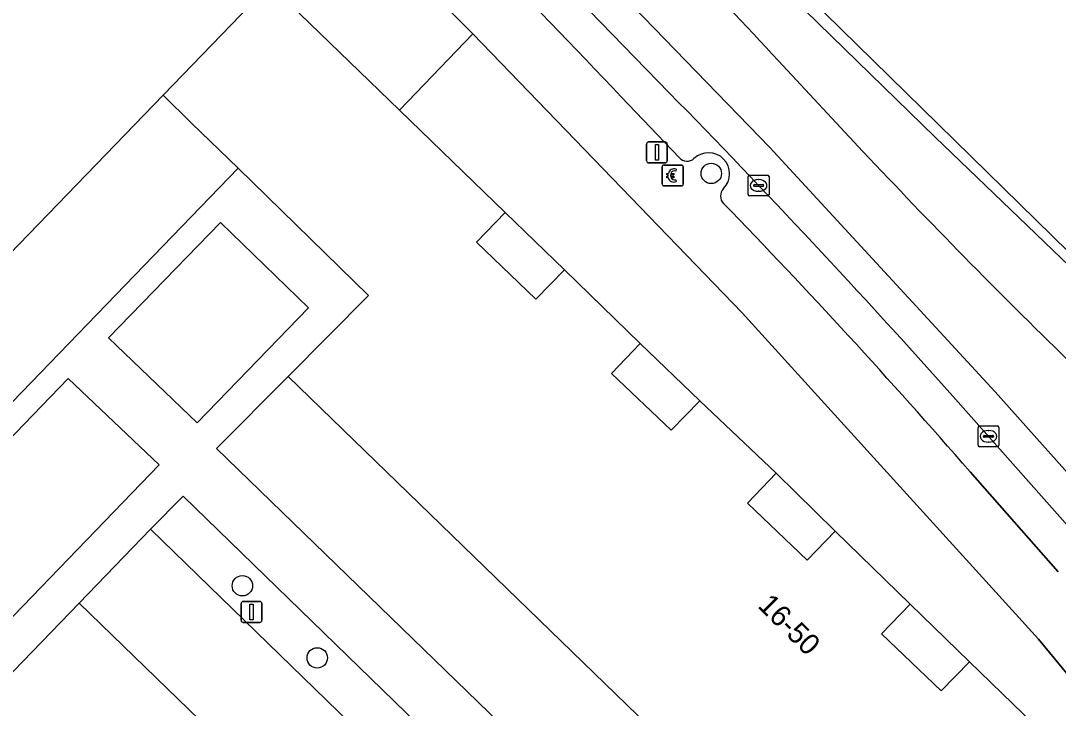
# Model space of a CAD drawing. Extents: x 160349 to 161355, y 381727 to 382854.
# Drawn here: x 161048.99 to 161098.66, y 382693.83 to 382726.75 of the extents above; entities that cross this region are included whole.
import ezdxf

# ---------------------------------------------------------------- set-up
doc = ezdxf.new("R2010")
doc.units = 0
for name, color, linetype in [('IMGEO_Betaalautomaat', 7, 'Continuous'), ('IMGEO_Boom', 7, 'Continuous'), ('IMGEO_Erf', 7, 'Continuous'), ('IMGEO_Groenvoorziening', 7, 'Continuous'), ('IMGEO_Kolk', 7, 'Continuous'), ('IMGEO_Lichtmast', 7, 'Continuous'), ('IMGEO_Pand', 7, 'Continuous'), ('IMGEO_Pand_nummerreeks', 7, 'Continuous'), ('IMGEO_Parkeervlak_open', 7, 'Continuous'), ('IMGEO_Rijbaan_lokaal_gesloten', 7, 'Continuous'), ('IMGEO_Rijbaan_lokaal_open', 7, 'Continuous'), ('IMGEO_Verkeerseiland_open', 7, 'Continuous'), ('IMGEO_Voetpad_open', 7, 'Continuous')]:
    doc.layers.add(name, color=color, linetype=linetype)

msp = doc.modelspace()

# ---------------------------------------------------------------- linework, layer by layer
at = {"layer": 'IMGEO_Betaalautomaat'}
for p, q in [((161079.698, 382718.919), (161079.698, 382719.76)), ((161079.698, 382719.76), (161079.698, 382718.919)), ((161079.773, 382719.843), (161080.614, 382719.843)), ((161080.614, 382719.843), (161079.773, 382719.843)), ((161080.36, 382719.648), (161080.343, 382719.548)), ((161080.697, 382719.769), (161080.697, 382718.928)), ((161080.697, 382718.928), (161080.697, 382719.769)), ((161079.981, 382719.307), (161079.981, 382719.375)), ((161080.102, 382719.375), (161080.102, 382719.307)), ((161080.347, 382719.142), (161080.369, 382719.055)), ((161080.623, 382718.844), (161079.782, 382718.844)), ((161079.782, 382718.844), (161080.623, 382718.844))]:
    msp.add_line(p, q, dxfattribs=at)
for points in [[(161079.981, 382719.375), (161079.912, 382719.375), (161079.912, 382719.444), (161079.991, 382719.444)], [(161080.113, 382719.444), (161080.26, 382719.444), (161080.26, 382719.375), (161080.102, 382719.375)], [(161079.986, 382719.238), (161079.912, 382719.238), (161079.912, 382719.307), (161079.981, 382719.307)], [(161080.102, 382719.307), (161080.26, 382719.307), (161080.26, 382719.238), (161080.116, 382719.238)]]:
    msp.add_lwpolyline(points, dxfattribs=at)
for centre, radius, start, end in [((161079.776, 382719.766), 0.0779, 92.4484, 184.2845), ((161079.776, 382719.766), 0.0779, 92.4484, 184.2845), ((161080.274, 382719.368), 0.293, 73.014, 165.0139), ((161080.28, 382719.381), 0.179, 69.3236, 159.5683), ((161080.62, 382719.766), 0.0779, 2.4484, 94.2845), ((161080.62, 382719.766), 0.0779, 2.4484, 94.2845), ((161079.776, 382718.922), 0.0779, 182.4484, 274.2845), ((161079.776, 382718.922), 0.0779, 182.4484, 274.2845), ((161080.247, 382719.293), 0.267, 191.8096, 297.0389), ((161080.28, 382719.308), 0.179, 202.7625, 291.8693), ((161080.62, 382718.922), 0.0779, 272.4484, 4.2845), ((161080.62, 382718.922), 0.0779, 272.4484, 4.2845)]:
    msp.add_arc(centre, radius, start, end, dxfattribs=at)
at = {"layer": 'IMGEO_Boom'}
for centre in [(161082.046, 382719.442), (161059.599, 382699.696), (161063.182, 382696.242)]:
    msp.add_circle(centre, 0.489, dxfattribs=at)
at = {"layer": 'IMGEO_Erf'}
msp.add_lwpolyline([(161050.064, 382743.101), (161046.813, 382739.8), (161048.744, 382737.94), (161049.898, 382739.161), (161054.372, 382734.827), (161060.916, 382728.487), (161067.121, 382722.475), (161070.629, 382726.126), (161068.875, 382727.893), (161052.881, 382743.179)], dxfattribs=at)
for points in [[(161059.391, 382719.687), (161057.166, 382721.855), (161055.803, 382723.183), (161030.973, 382697.499), (161032.315, 382696.191), (161034.597, 382694.021)], [(161075.022, 382714.824), (161072.179, 382717.575), (161070.806, 382716.145), (161073.653, 382713.417)], [(161081.502, 382708.559), (161078.648, 382711.298), (161077.275, 382709.868), (161080.122, 382707.14)], [(161111.207, 382680.777), (161109.745, 382679.269), (161107.033, 382681.836), (161105.906, 382680.608), (161108.556, 382678.046), (161112.544, 382674.19), (161105.707, 382667.136), (161061.787, 382709.716), (161058.364, 382706.261), (161105.295, 382660.762), (161119.081, 382671.473)], [(161087.976, 382702.305), (161085.16, 382705.083), (161083.787, 382703.653), (161086.634, 382700.925)], [(161094.404, 382696.058), (161091.571, 382698.819), (161090.198, 382697.389), (161093.045, 382694.661)]]:
    msp.add_lwpolyline(points, close=True, dxfattribs=at)
at = {"layer": 'IMGEO_Groenvoorziening'}
for points in [[(161062.772, 382712.999), (161058.548, 382717.086), (161053.195, 382711.568), (161057.435, 382707.49)], [(161055.62, 382705.485), (161051.256, 382709.619), (161036.517, 382694.334), (161040.799, 382690.14)], [(161079.776, 382681.624), (161056.767, 382703.994), (161055.199, 382702.411), (161078.243, 382680.009)]]:
    msp.add_lwpolyline(points, close=True, dxfattribs=at)
at = {"layer": 'IMGEO_Kolk'}
for p, q in [((161083.812, 382718.439), (161083.812, 382719.291)), ((161083.887, 382719.365), (161084.739, 382719.365)), ((161084.114, 382718.908), (161084.512, 382718.908)), ((161084.3, 382719.145), (161084.325, 382719.145)), ((161084.813, 382719.291), (161084.813, 382718.439)), ((161084.071, 382718.859), (161084.071, 382718.871)), ((161084.509, 382718.822), (161084.111, 382718.822)), ((161084.323, 382718.585), (161084.298, 382718.585)), ((161084.555, 382718.871), (161084.555, 382718.859)), ((161084.739, 382718.365), (161083.887, 382718.365)), ((161094.816, 382706.426), (161094.816, 382707.278)), ((161094.891, 382707.352), (161095.743, 382707.352)), ((161095.304, 382707.132), (161095.329, 382707.132)), ((161095.817, 382707.278), (161095.817, 382706.426)), ((161095.075, 382706.846), (161095.075, 382706.858)), ((161095.513, 382706.809), (161095.115, 382706.809)), ((161095.118, 382706.895), (161095.516, 382706.895)), ((161095.327, 382706.572), (161095.302, 382706.572)), ((161095.559, 382706.858), (161095.559, 382706.846)), ((161095.743, 382706.352), (161094.891, 382706.352))]:
    msp.add_line(p, q, dxfattribs=at)
for points in [[(161083.812, 382718.439), (161083.812, 382719.291)], [(161083.887, 382719.365), (161084.739, 382719.365)], [(161084.813, 382719.291), (161084.813, 382718.439)], [(161084.739, 382718.365), (161083.887, 382718.365)], [(161094.816, 382706.426), (161094.816, 382707.278)], [(161094.891, 382707.352), (161095.743, 382707.352)], [(161095.817, 382707.278), (161095.817, 382706.426)], [(161095.743, 382706.352), (161094.891, 382706.352)]]:
    msp.add_lwpolyline(points, dxfattribs=at)
for centre, radius, start, end in [((161083.889, 382719.289), 0.0765, 91.552, 178.448), ((161083.889, 382719.289), 0.0765, 91.552, 178.448), ((161084.111, 382718.868), 0.0403, 85.8775, 175.7526), ((161084.516, 382718.87), 0.0386, 1.7309, 96.639), ((161084.737, 382719.289), 0.0765, 1.552, 88.448), ((161084.737, 382719.289), 0.0765, 1.552, 88.448), ((161083.889, 382718.441), 0.0765, 181.552, 268.448), ((161083.889, 382718.441), 0.0765, 181.552, 268.448), ((161084.108, 382718.858), 0.0366, 178.938, 274.7102), ((161084.512, 382718.865), 0.043, 264.8664, 352.4533), ((161084.737, 382718.441), 0.0765, 271.552, 358.448), ((161084.737, 382718.441), 0.0765, 271.552, 358.448), ((161094.893, 382707.276), 0.0765, 91.552, 178.448), ((161094.893, 382707.276), 0.0765, 91.552, 178.448), ((161095.741, 382707.276), 0.0765, 1.552, 88.448), ((161095.741, 382707.276), 0.0765, 1.552, 88.448), ((161095.115, 382706.855), 0.0403, 85.8775, 175.7526), ((161095.112, 382706.845), 0.0366, 178.938, 274.7102), ((161095.516, 382706.852), 0.043, 264.8664, 352.4533), ((161095.52, 382706.857), 0.0386, 1.7309, 96.639), ((161094.893, 382706.428), 0.0765, 181.552, 268.448), ((161094.893, 382706.428), 0.0765, 181.552, 268.448), ((161095.741, 382706.428), 0.0765, 271.552, 358.448), ((161095.741, 382706.428), 0.0765, 271.552, 358.448)]:
    msp.add_arc(centre, radius, start, end, dxfattribs=at)
for centre, major_axis, ratio, start_param, end_param in [((161084.299, 382718.865), (-0.387, 0.002), 0.722429, 4.712389, 7.853982), ((161084.324, 382718.865), (-0.39, 0.002), 0.717154, 1.570796, 4.712389), ((161095.303, 382706.852), (-0.387, 0.002), 0.722429, 4.712389, 7.853982), ((161095.328, 382706.852), (-0.39, 0.002), 0.717154, 1.570796, 4.712389)]:
    msp.add_ellipse(centre, major_axis=major_axis, ratio=ratio, start_param=start_param, end_param=end_param, dxfattribs=at)
at = {"layer": 'IMGEO_Lichtmast'}
for p, q in [((161079.049, 382720.948), (161079.839, 382720.948)), ((161079.839, 382720.948), (161079.049, 382720.948)), ((161078.949, 382720.048), (161078.949, 382720.848)), ((161078.949, 382720.848), (161078.949, 382720.048)), ((161079.939, 382720.848), (161079.939, 382720.048)), ((161079.939, 382720.048), (161079.939, 382720.848)), ((161079.839, 382719.948), (161079.049, 382719.948)), ((161079.049, 382719.948), (161079.839, 382719.948)), ((161059.541, 382698.043), (161059.541, 382698.843)), ((161059.541, 382698.843), (161059.541, 382698.043)), ((161059.641, 382698.943), (161060.431, 382698.943)), ((161060.431, 382698.943), (161059.641, 382698.943)), ((161060.531, 382698.843), (161060.531, 382698.043)), ((161060.531, 382698.043), (161060.531, 382698.843)), ((161060.431, 382697.943), (161059.641, 382697.943)), ((161059.641, 382697.943), (161060.431, 382697.943))]:
    msp.add_line(p, q, dxfattribs=at)
for points in [[(161079.369, 382720.823), (161079.519, 382720.823), (161079.519, 382720.073), (161079.369, 382720.073), (161079.369, 382720.823)], [(161059.961, 382698.818), (161060.111, 382698.818), (161060.111, 382698.068), (161059.961, 382698.068), (161059.961, 382698.818)]]:
    msp.add_lwpolyline(points, dxfattribs=at)
for centre, start, end in [((161079.049, 382720.848), 90, 180), ((161079.049, 382720.848), 90, 180), ((161079.839, 382720.848), 0, 90), ((161079.839, 382720.848), 360, 90), ((161079.049, 382720.048), 180, 270), ((161079.049, 382720.048), 180, 270), ((161079.839, 382720.048), 270, 0), ((161079.839, 382720.048), 270, 0), ((161059.641, 382698.843), 90, 180), ((161059.641, 382698.843), 90, 180), ((161060.431, 382698.843), 0, 90), ((161060.431, 382698.843), 360, 90), ((161059.641, 382698.043), 180, 270), ((161059.641, 382698.043), 180, 270), ((161060.431, 382698.043), 270, 0), ((161060.431, 382698.043), 270, 0)]:
    msp.add_arc(centre, 0.1, start, end, dxfattribs=at)
at = {"layer": 'IMGEO_Pand'}
for points in [[(161029.914, 382693.651), (161030.482, 382694.252), (161032.315, 382696.191), (161030.973, 382697.499), (161055.803, 382723.183), (161060.916, 382728.487), (161054.372, 382734.827), (161049.898, 382739.161), (161048.744, 382737.94), (161046.813, 382739.8), (161042.849, 382735.757), (161047.885, 382730.864), (161022.837, 382704.988), (161017.933, 382709.791), (161016.186, 382707.964), (161021.141, 382703.229), (161011.019, 382692.737)], [(161098.021, 382692.555), (161094.404, 382696.058), (161093.045, 382694.661), (161090.198, 382697.389), (161091.571, 382698.819), (161087.976, 382702.305), (161086.634, 382700.925), (161083.787, 382703.653), (161085.16, 382705.083), (161081.502, 382708.559), (161080.122, 382707.14), (161077.275, 382709.868), (161078.648, 382711.298), (161075.022, 382714.824), (161073.653, 382713.417), (161070.806, 382716.145), (161072.179, 382717.575), (161067.121, 382722.475), (161060.916, 382728.487), (161055.803, 382723.183), (161057.166, 382721.855), (161059.391, 382719.687), (161065.636, 382713.602), (161061.787, 382709.716), (161105.707, 382667.136)]]:
    msp.add_lwpolyline(points, dxfattribs=at)
at = {"layer": 'IMGEO_Parkeervlak_open'}
for points in [[(161080.033, 382723.306), (161071.831, 382731.765), (161068.775, 382734.896), (161063.735, 382739.812)], [(161077.735, 382723.116), (161080.52, 382720.193)], [(161119.066, 382679.377), (161116.699, 382682.214), (161115.055, 382684.186), (161100.979, 382700.456), (161093.612, 382708.781)], [(161094.435, 382705.157), (161098.657, 382700.356)]]:
    msp.add_lwpolyline(points, dxfattribs=at)
msp.add_lwpolyline([(161051.793, 382698.867), (161074.884, 382676.467), (161078.243, 382680.009), (161055.199, 382702.411)], close=True, dxfattribs=at)
for centre, radius, start, end in [((160713.678, 382377.845), 501.747, 43.48296, 45.73074), ((160759.753, 382410.276), 447.847, 41.80008, 44.34414), ((161081.915, 382719.424), 1.01, 315.3278, 133.5488), ((161080.888, 382720.518), 0.491, 221.4898, 312.4502), ((161082.993, 382718.36), 0.505, 135.4481, 225.1957), ((160850.963, 382493.371), 322.695, 41.01861, 44.1157)]:
    msp.add_arc(centre, radius, start, end, dxfattribs=at)
at = {"layer": 'IMGEO_Rijbaan_lokaal_gesloten'}
for points in [[(161114.783, 382697.881), (161123.098, 382687.421), (161124.111, 382688.246), (161112.373, 382702.72), (161065.685, 382748.492), (161009.567, 382791.248), (160980.002, 382813.773), (160974.423, 382818.724), (160950.316, 382840.118)], [(160952.24, 382831.517), (160946.642, 382835.74), (160942.11, 382830.597), (160972.386, 382809.944), (160988.091, 382799.594), (160994.037, 382795.544), (160996.318, 382794.223), (161009.1, 382785.272), (161018.899, 382778.405), (161026.379, 382773.149), (161034.238, 382767.182), (161040.629, 382762.02), (161048.771, 382755.532), (161055.73, 382749.517), (161062.595, 382743.266), (161070.548, 382735.499), (161076.797, 382729.01), (161084.845, 382720.676), (161095.638, 382708.978), (161106.29, 382697.045), (161117.925, 382683.211), (161122.396, 382686.849), (161112.177, 382699.67)], [(161106.29, 382697.045), (161095.638, 382708.978), (161084.845, 382720.676), (161076.797, 382729.01), (161070.548, 382735.499), (161062.595, 382743.266), (161055.73, 382749.517), (161048.771, 382755.532), (161040.629, 382762.02), (161034.238, 382767.182), (161026.379, 382773.149), (161018.899, 382778.405), (161009.1, 382785.272), (160996.318, 382794.223), (160994.037, 382795.544), (160988.091, 382799.594)], [(160987.465, 382798.714), (160986.4, 382797.187), (161003.118, 382787.5), (161006.444, 382785.231), (161018.387, 382776.929), (161023.089, 382773.623), (161025.911, 382771.545), (161026.061, 382771.427), (161037.377, 382762.566), (161041.732, 382759.178), (161044.739, 382756.755), (161045.861, 382755.807), (161052.527, 382750), (161056.481, 382746.555), (161056.76, 382746.305), (161059.314, 382743.983), (161063.735, 382739.812), (161068.775, 382734.896), (161071.831, 382731.765), (161080.033, 382723.306)], [(161063.079, 382750), (161064.405, 382748.803), (161067.274, 382746.033), (161092.772, 382721.17), (161100.001, 382714.234)], [(161089.309, 382720.493), (161085.266, 382724.826)], [(161093.612, 382708.781), (161100.979, 382700.456), (161115.055, 382684.186), (161116.699, 382682.214), (161117.925, 382683.211), (161106.29, 382697.045)]]:
    msp.add_lwpolyline(points, dxfattribs=at)
for centre, radius, start, end in [((160934.958, 382586.995), 203.936, 42.52054, 46.47843), ((160759.753, 382410.276), 447.847, 41.80008, 44.34414), ((161318.824, 382936.063), 314.877, 223.20541, 225.75256)]:
    msp.add_arc(centre, radius, start, end, dxfattribs=at)
at = {"layer": 'IMGEO_Rijbaan_lokaal_open'}
msp.add_lwpolyline([(161042.429, 382682.726), (161042.765, 382683.072), (161045.366, 382685.625), (161046.871, 382687.184), (161050.302, 382690.73), (161053.354, 382687.758), (161065.538, 382675.968), (161070.084, 382671.52), (161074.884, 382676.467), (161051.793, 382698.867), (161039.193, 382685.83)], close=True, dxfattribs=at)
at = {"layer": 'IMGEO_Verkeerseiland_open'}
for points in [[(161100.001, 382714.234), (161092.772, 382721.17), (161067.274, 382746.033)], [(161085.266, 382724.826), (161089.309, 382720.493)]]:
    msp.add_lwpolyline(points, dxfattribs=at)
for centre, radius, start, end in [((160934.958, 382586.995), 203.936, 42.52054, 46.47843), ((161318.824, 382936.063), 314.877, 223.20541, 225.75256)]:
    msp.add_arc(centre, radius, start, end, dxfattribs=at)
at = {"layer": 'IMGEO_Voetpad_open'}
for points in [[(161052.881, 382743.179), (161068.875, 382727.893), (161070.629, 382726.126), (161083.527, 382712.758), (161097.715, 382697.134), (161111.207, 382680.777), (161119.081, 382671.473), (161121.797, 382668.264)], [(161080.52, 382720.193), (161077.735, 382723.116)], [(161105.295, 382660.762), (161058.364, 382706.261), (161061.787, 382709.716), (161065.636, 382713.602), (161059.391, 382719.687), (161034.597, 382694.021), (161032.315, 382696.191), (161030.482, 382694.252), (161037.795, 382687.172)], [(161098.657, 382700.356), (161094.435, 382705.157)], [(161039.193, 382685.83), (161051.793, 382698.867), (161055.199, 382702.411), (161056.767, 382703.994), (161079.776, 382681.624)]]:
    msp.add_lwpolyline(points, dxfattribs=at)
for points in [[(161070.629, 382726.126), (161067.121, 382722.475), (161072.179, 382717.575), (161075.022, 382714.824), (161078.648, 382711.298), (161081.502, 382708.559), (161085.16, 382705.083), (161087.976, 382702.305), (161091.571, 382698.819), (161094.404, 382696.058), (161098.021, 382692.555), (161100.869, 382689.809), (161104.361, 382686.464), (161104.823, 382686.911), (161111.207, 382680.777), (161097.715, 382697.134), (161083.527, 382712.758)], [(161053.195, 382711.568), (161058.548, 382717.086), (161062.772, 382712.999), (161057.435, 382707.49)], [(161051.256, 382709.619), (161055.62, 382705.485), (161040.799, 382690.14), (161036.517, 382694.334)]]:
    msp.add_lwpolyline(points, close=True, dxfattribs=at)
for centre, radius, start, end in [((160713.678, 382377.845), 501.747, 43.48296, 45.73074), ((161081.915, 382719.424), 1.01, 315.3278, 133.5488), ((161080.888, 382720.518), 0.491, 221.4898, 312.4502), ((161082.993, 382718.36), 0.505, 135.4481, 225.1957), ((160850.963, 382493.371), 322.695, 41.01861, 44.1157)]:
    msp.add_arc(centre, radius, start, end, dxfattribs=at)

# ---------------------------------------------------------------- texts
at = {"layer": 'IMGEO_Pand_nummerreeks'}
msp.add_text('16-50', height=1, rotation=315.226, dxfattribs=at).set_placement((161084.224, 382698.696))

doc.saveas('drawing.dxf')
